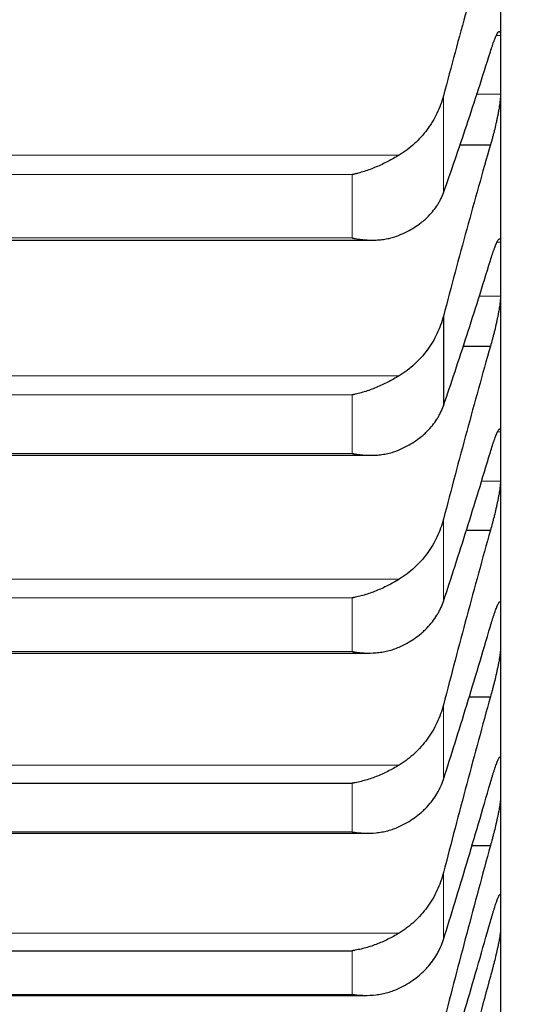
# Model space of a CAD drawing. Header units: inches. Extents: x 0 to 20790, y -12 to 14700.
# Tile 316 of 358: x 13671 to 13698, y 9196 to 9249. Entities that reach past the tile are written whole.
import ezdxf

# ---------------------------------------------------------------- set-up
doc = ezdxf.new("R2010")
doc.units = ezdxf.units.IN
doc.layers.add('1', color=7, linetype='Continuous', true_color=0xffffff)
doc.layers.add('254', color=7, linetype='Continuous', true_color=0xffffff)
doc.styles.add('latin_extended', font='simplex.shx')
doc.dimstyles.get("Standard").update_dxf_attribs({"dimtxt": 0.18, "dimasz": 0.18, "dimexe": 0.18, "dimexo": 0.0625, "dimgap": 0.09, "dimtad": 0, "dimtih": 1, "dimtoh": 1, "dimdec": 4, "dimzin": 0, "dimdsep": 46, "dimtxsty": 'Standard', "dimcen": 0.09, "dimadec": 0, "dimazin": 0, "dimtfac": 1, "dimtdec": 4, "dimtofl": 0, "dimtmove": 0, "dimatfit": 3, "dimfxl": 1, "dimtolj": 1, "dimtzin": 0, "dimarcsym": 0})

# ---------------------------------------------------------------- blocks, each defined once
blk = doc.blocks.new('_U5')
at = {"layer": '254', "color": 3, "linetype": 'Continuous', "lineweight": 13, "transparency": 16777216}
for p, q in [((13696.744, 9764.754), (13696.744, 7981.754)), ((13946.744, 9514.754), (13946.744, 7981.754)), ((13696.744, 8016.754), (12708.282, 8016.754)), ((13574.244, 8016.754), (13451.744, 8016.754)), ((13946.744, 8016.754), (13696.744, 8016.754)), ((14069.244, 8016.754), (14191.744, 8016.754))]:
    blk.add_line(p, q, dxfattribs=at)
at = {"layer": '254', "color": 3, "transparency": 16777216}
for points in [[(13574.244, 7996.337), (13574.244, 8037.17), (13696.744, 8016.754)], [(14069.244, 8037.17), (14069.244, 7996.337), (13946.744, 8016.754)]]:
    blk.add_solid(points, dxfattribs=at)
at = {"layer": 'Defpoints', "color": 0, "transparency": 16777216}
for p in [(13696.744, 9799.754), (13946.744, 9549.754), (13696.744, 8016.754)]:
    blk.add_point(p, dxfattribs=at)
at = {"layer": '254', "color": 2, "lineweight": 13, "transparency": 16777216, "insert": (12769.532, 8200.504), "char_height": 122.5, "attachment_point": 1, "style": 'latin_extended'}
blk.add_mtext('\\A1;250', dxfattribs=at)
blk = doc.blocks.new('_U6')
at = {"layer": '254', "color": 3, "linetype": 'Continuous', "lineweight": 13, "transparency": 16777216}
for p, q in [((13536.744, 9764.754), (13536.744, 8261.754)), ((13696.744, 9764.754), (13696.744, 8261.754)), ((13536.744, 8296.754), (12469.244, 8296.754)), ((13414.244, 8296.754), (13291.744, 8296.754)), ((13536.744, 8296.754), (13696.744, 8296.754)), ((13819.244, 8296.754), (13941.744, 8296.754))]:
    blk.add_line(p, q, dxfattribs=at)
at = {"layer": '254', "color": 3, "transparency": 16777216}
for points in [[(13414.244, 8276.337), (13414.244, 8317.17), (13536.744, 8296.754)], [(13819.244, 8317.17), (13819.244, 8276.337), (13696.744, 8296.754)]]:
    blk.add_solid(points, dxfattribs=at)
at = {"layer": 'Defpoints', "color": 0, "transparency": 16777216}
for p in [(13536.744, 9799.754), (13696.744, 9799.754), (13696.744, 8296.754)]:
    blk.add_point(p, dxfattribs=at)
at = {"layer": '254', "color": 2, "lineweight": 13, "transparency": 16777216, "insert": (12530.494, 8684.67), "char_height": 122.5, "attachment_point": 1, "style": 'latin_extended'}
blk.add_mtext('\\A1;\\C2;Flywheel\\P\\C2;90-240', dxfattribs=at)

msp = doc.modelspace()

# ---------------------------------------------------------------- linework, layer by layer
at = {"layer": '1', "color": 2, "linetype": 'Continuous', "lineweight": 25}
for p, q in [((13696.744, 9257.858), (13696.744, 9246.157)), ((13696.744, 9246.157), (13696.744, 9235.342)), ((13694.564, 9241.926), (13696.206, 9241.926)), ((13651.537, 9236.881), (13689.925, 9236.881)), ((13696.744, 9235.342), (13696.744, 9225.432)), ((13693.717, 9232.864), (13693.717, 9228.116)), ((13694.739, 9231.273), (13696.206, 9231.273)), ((13651.625, 9225.494), (13689.837, 9225.494)), ((13696.744, 9225.432), (13696.744, 9216.441)), ((13694.904, 9221.53), (13696.206, 9221.53)), ((13696.744, 9216.441), (13696.744, 9208.384)), ((13651.713, 9215.025), (13689.749, 9215.025)), ((13695.06, 9212.714), (13696.206, 9212.714)), ((13696.744, 9208.384), (13696.744, 9201.275)), ((13652.6, 9208.135), (13688.888, 9208.135)), ((13651.801, 9205.491), (13689.661, 9205.491)), ((13695.21, 9204.837), (13696.206, 9204.837)), ((13696.744, 9201.275), (13696.744, 9195.123)), ((13652.6, 9199.27), (13688.888, 9199.27)), ((13651.889, 9196.907), (13689.574, 9196.907))]:
    msp.add_line(p, q, dxfattribs=at)
at = {"layer": '1', "color": 110, "linetype": 'Continuous', "lineweight": 13}
for p, q in [((13696.523, 9247.714), (13696.741, 9247.714)), ((13693.717, 9244.523), (13693.717, 9239.386)), ((13695.455, 9244.6), (13696.741, 9244.6)), ((13650.112, 9241.382), (13691.375, 9241.382)), ((13652.6, 9240.35), (13688.888, 9240.35)), ((13688.888, 9240.35), (13688.888, 9236.996)), ((13652.6, 9236.996), (13688.888, 9236.996)), ((13696.553, 9236.776), (13696.741, 9236.776)), ((13695.592, 9233.909), (13696.741, 9233.909)), ((13650.112, 9229.702), (13691.375, 9229.702)), ((13652.6, 9228.692), (13688.888, 9228.692)), ((13688.888, 9228.692), (13688.888, 9225.591)), ((13696.591, 9226.739), (13696.741, 9226.739)), ((13652.6, 9225.591), (13688.888, 9225.591)), ((13695.72, 9224.125), (13696.741, 9224.125)), ((13693.717, 9222.113), (13693.717, 9217.762)), ((13650.112, 9218.934), (13691.375, 9218.934)), ((13652.6, 9217.947), (13688.888, 9217.947)), ((13688.888, 9217.947), (13688.888, 9215.106)), ((13652.6, 9215.106), (13688.888, 9215.106)), ((13693.717, 9212.287), (13693.717, 9208.34)), ((13650.112, 9209.097), (13691.375, 9209.097)), ((13688.888, 9208.135), (13688.888, 9205.557)), ((13652.6, 9205.557), (13688.888, 9205.557)), ((13693.717, 9203.402), (13693.717, 9199.865)), ((13650.112, 9200.206), (13691.375, 9200.206)), ((13688.888, 9199.27), (13688.888, 9196.96)), ((13652.6, 9196.96), (13688.888, 9196.96))]:
    msp.add_line(p, q, dxfattribs=at)
at = {"layer": '1', "color": 2, "linetype": 'Continuous', "lineweight": 25}
for points in [[(13696.206, 9253.472), (13695.995, 9252.753), (13695.575, 9251.301), (13694.95, 9249.083), (13694.331, 9246.826), (13693.921, 9245.295), (13693.717, 9244.523)], [(13696.741, 9247.714), (13696.743, 9247.195), (13696.744, 9246.676), (13696.744, 9246.157)], [(13693.717, 9239.386), (13693.921, 9239.96), (13694.331, 9241.132), (13694.95, 9242.963), (13695.575, 9244.866), (13695.995, 9246.182), (13696.206, 9246.853)], [(13696.744, 9246.157), (13696.744, 9245.638), (13696.743, 9245.119), (13696.741, 9244.6)], [(13696.206, 9241.926), (13695.995, 9241.194), (13695.575, 9239.719), (13694.95, 9237.47), (13694.331, 9235.188), (13693.921, 9233.643), (13693.717, 9232.864)], [(13696.741, 9236.776), (13696.743, 9236.298), (13696.744, 9235.82), (13696.744, 9235.342)], [(13693.717, 9228.116), (13693.921, 9228.711), (13694.331, 9229.925), (13694.95, 9231.814), (13695.575, 9233.771), (13695.995, 9235.121), (13696.206, 9235.808)], [(13696.744, 9235.342), (13696.744, 9234.865), (13696.743, 9234.387), (13696.741, 9233.909)], [(13696.206, 9231.273), (13695.995, 9230.53), (13695.575, 9229.033), (13694.95, 9226.758), (13694.331, 9224.453), (13693.921, 9222.897), (13693.717, 9222.113)], [(13696.741, 9226.739), (13696.743, 9226.303), (13696.744, 9225.868), (13696.744, 9225.432)], [(13693.717, 9217.762), (13693.921, 9218.378), (13694.331, 9219.631), (13694.95, 9221.575), (13695.575, 9223.583), (13695.995, 9224.965), (13696.206, 9225.666)], [(13696.744, 9225.432), (13696.744, 9224.996), (13696.743, 9224.56), (13696.741, 9224.125)], [(13696.206, 9221.53), (13695.995, 9220.777), (13695.575, 9219.262), (13694.95, 9216.964), (13694.331, 9214.64), (13693.921, 9213.074), (13693.717, 9212.287)], [(13696.741, 9217.62), (13696.743, 9217.227), (13696.744, 9216.834), (13696.744, 9216.441)], [(13693.717, 9208.34), (13693.921, 9208.975), (13694.331, 9210.265), (13694.95, 9212.261), (13695.575, 9214.317), (13695.995, 9215.728), (13696.206, 9216.444)], [(13696.744, 9216.441), (13696.744, 9216.048), (13696.743, 9215.655), (13696.741, 9215.262)], [(13696.206, 9212.714), (13695.995, 9211.951), (13695.575, 9210.42), (13694.95, 9208.103), (13694.331, 9205.764), (13693.921, 9204.192), (13693.717, 9203.402)], [(13696.741, 9209.433), (13696.743, 9209.084), (13696.744, 9208.734), (13696.744, 9208.384)], [(13696.744, 9208.384), (13696.744, 9208.035), (13696.743, 9207.685), (13696.741, 9207.335)], [(13693.717, 9199.865), (13693.921, 9200.518), (13694.331, 9201.844), (13694.95, 9203.889), (13695.575, 9205.99), (13695.995, 9207.427), (13696.206, 9208.156)], [(13696.206, 9204.837), (13695.995, 9204.067), (13695.575, 9202.522), (13694.95, 9200.189), (13694.331, 9197.84), (13693.921, 9196.263), (13693.717, 9195.472)], [(13696.741, 9202.192), (13696.743, 9201.886), (13696.744, 9201.58), (13696.744, 9201.275)], [(13696.744, 9201.275), (13696.744, 9200.969), (13696.743, 9200.663), (13696.741, 9200.357)], [(13693.717, 9192.35), (13693.921, 9193.021), (13694.331, 9194.38), (13694.95, 9196.47), (13695.575, 9198.612), (13695.995, 9200.075), (13696.206, 9200.815)], [(13696.206, 9197.913), (13695.995, 9197.137), (13695.575, 9195.581), (13694.95, 9193.235), (13694.331, 9190.879), (13693.921, 9189.3), (13693.717, 9188.509)]]:
    msp.add_open_spline(points, degree=3, dxfattribs=at)
for points, knots in [([(13696.206, 9246.853), (13696.241, 9246.967), (13696.275, 9247.074), (13696.325, 9247.224), (13696.342, 9247.272), (13696.366, 9247.342), (13696.375, 9247.364), (13696.391, 9247.409), (13696.399, 9247.43), (13696.439, 9247.535), (13696.47, 9247.609), (13696.513, 9247.704), (13696.527, 9247.733), (13696.547, 9247.772), (13696.554, 9247.785), (13696.567, 9247.808), (13696.574, 9247.819), (13696.605, 9247.87), (13696.627, 9247.899), (13696.652, 9247.92), (13696.657, 9247.923), (13696.666, 9247.928), (13696.671, 9247.929), (13696.683, 9247.932), (13696.691, 9247.931), (13696.712, 9247.916), (13696.723, 9247.894), (13696.732, 9247.85), (13696.733, 9247.84), (13696.736, 9247.819), (13696.737, 9247.808), (13696.74, 9247.771), (13696.741, 9247.744), (13696.741, 9247.714)], [0, 0, 0, 0, 0.125, 0.125, 0.1875, 0.1875, 0.21875, 0.21875, 0.25, 0.25, 0.375, 0.375, 0.4375, 0.4375, 0.46875, 0.46875, 0.5, 0.5, 0.625, 0.625, 0.65625, 0.65625, 0.6875, 0.6875, 0.75, 0.75, 0.875, 0.875, 0.90625, 0.90625, 0.9375, 0.9375, 1, 1, 1, 1]), ([(13693.717, 9244.523), (13693.675, 9244.362), (13693.625, 9244.204), (13693.51, 9243.893), (13693.381, 9243.589), (13693.224, 9243.296), (13693.094, 9243.081), (13693.049, 9243.01), (13692.979, 9242.905), (13692.955, 9242.87), (13692.907, 9242.802), (13692.882, 9242.767), (13692.757, 9242.599), (13692.546, 9242.34), (13692.311, 9242.103), (13692.064, 9241.876), (13691.934, 9241.769), (13691.764, 9241.641), (13691.73, 9241.616), (13691.661, 9241.567), (13691.556, 9241.494), (13691.448, 9241.426), (13691.375, 9241.382)], [0, 0, 0, 0, 0.125, 0.125, 0.25, 0.375, 0.375, 0.4375, 0.4375, 0.46875, 0.46875, 0.5, 0.5, 0.625, 0.75, 0.75, 0.875, 0.875, 0.90625, 0.90625, 0.9375, 1, 1, 1, 1]), ([(13696.741, 9244.6), (13696.741, 9244.569), (13696.739, 9244.503), (13696.731, 9244.389), (13696.722, 9244.302), (13696.714, 9244.233), (13696.711, 9244.209), (13696.705, 9244.161), (13696.702, 9244.136), (13696.684, 9244.011), (13696.668, 9243.903), (13696.643, 9243.76), (13696.638, 9243.731), (13696.63, 9243.687), (13696.627, 9243.672), (13696.621, 9243.642), (13696.607, 9243.567), (13696.581, 9243.43), (13696.555, 9243.305), (13696.528, 9243.179), (13696.514, 9243.115), (13696.47, 9242.921), (13696.439, 9242.792), (13696.392, 9242.601), (13696.376, 9242.537), (13696.351, 9242.442), (13696.342, 9242.41), (13696.326, 9242.347), (13696.317, 9242.316), (13696.275, 9242.161), (13696.241, 9242.042), (13696.206, 9241.926)], [0, 0, 0, 0, 0.0625, 0.125, 0.1875, 0.1875, 0.21875, 0.21875, 0.25, 0.25, 0.375, 0.375, 0.40625, 0.40625, 0.421875, 0.421875, 0.4375, 0.5, 0.5625, 0.5625, 0.625, 0.625, 0.75, 0.75, 0.8125, 0.8125, 0.84375, 0.84375, 0.875, 0.875, 1, 1, 1, 1]), ([(13691.375, 9241.382), (13691.276, 9241.322), (13691.175, 9241.264), (13690.974, 9241.151), (13690.873, 9241.096), (13690.669, 9240.991), (13690.566, 9240.941), (13690.36, 9240.844), (13690.256, 9240.797), (13690.046, 9240.709), (13689.941, 9240.667), (13689.731, 9240.59), (13689.626, 9240.553), (13689.416, 9240.486), (13689.311, 9240.455), (13689.152, 9240.413), (13689.073, 9240.392), (13688.981, 9240.371), (13688.934, 9240.36), (13688.914, 9240.356), (13688.901, 9240.353), (13688.894, 9240.352), (13688.888, 9240.35)], [0, 0, 0, 0, 0.125, 0.125, 0.25, 0.25, 0.375, 0.375, 0.5, 0.5, 0.625, 0.625, 0.75, 0.75, 0.875, 0.875, 0.9375, 0.96875, 0.984375, 0.992188, 0.992188, 1, 1, 1, 1]), ([(13691.375, 9237.144), (13691.521, 9237.204), (13691.661, 9237.269), (13691.93, 9237.408), (13692.188, 9237.556), (13692.424, 9237.722), (13692.565, 9237.831), (13692.592, 9237.853), (13692.647, 9237.898), (13692.674, 9237.921), (13692.755, 9237.99), (13692.806, 9238.037), (13692.956, 9238.181), (13693.049, 9238.279), (13693.22, 9238.484), (13693.299, 9238.589), (13693.407, 9238.752), (13693.442, 9238.807), (13693.491, 9238.891), (13693.506, 9238.919), (13693.537, 9238.976), (13693.552, 9239.004), (13693.625, 9239.148), (13693.675, 9239.266), (13693.717, 9239.386)], [0, 0, 0, 0, 0.125, 0.125, 0.25, 0.375, 0.375, 0.40625, 0.40625, 0.4375, 0.4375, 0.5, 0.5, 0.625, 0.625, 0.75, 0.75, 0.8125, 0.8125, 0.84375, 0.84375, 0.875, 0.875, 1, 1, 1, 1]), ([(13688.888, 9236.996), (13688.891, 9236.995), (13688.894, 9236.994), (13688.901, 9236.993), (13688.904, 9236.992), (13688.914, 9236.99), (13688.934, 9236.986), (13688.981, 9236.977), (13689.073, 9236.96), (13689.152, 9236.947), (13689.31, 9236.923), (13689.415, 9236.91), (13689.729, 9236.882), (13689.937, 9236.876), (13690.248, 9236.889), (13690.352, 9236.897), (13690.507, 9236.916), (13690.559, 9236.923), (13690.663, 9236.94), (13690.715, 9236.949), (13690.87, 9236.981), (13690.972, 9237.006), (13691.175, 9237.067), (13691.275, 9237.103), (13691.375, 9237.144)], [0, 0, 0, 0, 0.003906, 0.003906, 0.007813, 0.007813, 0.015625, 0.03125, 0.0625, 0.125, 0.125, 0.25, 0.25, 0.5, 0.5, 0.625, 0.625, 0.6875, 0.6875, 0.75, 0.75, 0.875, 0.875, 1, 1, 1, 1]), ([(13696.206, 9235.808), (13696.241, 9235.925), (13696.275, 9236.035), (13696.325, 9236.189), (13696.342, 9236.239), (13696.366, 9236.311), (13696.375, 9236.334), (13696.391, 9236.38), (13696.399, 9236.403), (13696.439, 9236.513), (13696.47, 9236.59), (13696.513, 9236.692), (13696.527, 9236.723), (13696.547, 9236.767), (13696.554, 9236.78), (13696.567, 9236.806), (13696.574, 9236.818), (13696.605, 9236.876), (13696.627, 9236.909), (13696.652, 9236.936), (13696.657, 9236.941), (13696.666, 9236.948), (13696.671, 9236.951), (13696.683, 9236.958), (13696.691, 9236.959), (13696.712, 9236.953), (13696.723, 9236.936), (13696.732, 9236.898), (13696.733, 9236.889), (13696.736, 9236.871), (13696.737, 9236.861), (13696.74, 9236.828), (13696.741, 9236.804), (13696.741, 9236.776)], [0, 0, 0, 0, 0.125, 0.125, 0.1875, 0.1875, 0.21875, 0.21875, 0.25, 0.25, 0.375, 0.375, 0.4375, 0.4375, 0.46875, 0.46875, 0.5, 0.5, 0.625, 0.625, 0.65625, 0.65625, 0.6875, 0.6875, 0.75, 0.75, 0.875, 0.875, 0.90625, 0.90625, 0.9375, 0.9375, 1, 1, 1, 1]), ([(13696.741, 9233.909), (13696.741, 9233.881), (13696.739, 9233.82), (13696.731, 9233.712), (13696.722, 9233.629), (13696.714, 9233.563), (13696.711, 9233.54), (13696.705, 9233.493), (13696.702, 9233.47), (13696.684, 9233.349), (13696.668, 9233.244), (13696.643, 9233.104), (13696.638, 9233.076), (13696.63, 9233.032), (13696.627, 9233.018), (13696.621, 9232.989), (13696.607, 9232.915), (13696.581, 9232.78), (13696.555, 9232.657), (13696.528, 9232.532), (13696.514, 9232.468), (13696.47, 9232.275), (13696.439, 9232.147), (13696.392, 9231.955), (13696.376, 9231.891), (13696.351, 9231.796), (13696.342, 9231.764), (13696.326, 9231.7), (13696.317, 9231.669), (13696.275, 9231.512), (13696.241, 9231.391), (13696.206, 9231.273)], [0, 0, 0, 0, 0.0625, 0.125, 0.1875, 0.1875, 0.21875, 0.21875, 0.25, 0.25, 0.375, 0.375, 0.40625, 0.40625, 0.421875, 0.421875, 0.4375, 0.5, 0.5625, 0.5625, 0.625, 0.625, 0.75, 0.75, 0.8125, 0.8125, 0.84375, 0.84375, 0.875, 0.875, 1, 1, 1, 1]), ([(13693.717, 9232.864), (13693.675, 9232.702), (13693.625, 9232.542), (13693.51, 9232.229), (13693.381, 9231.922), (13693.224, 9231.628), (13693.094, 9231.411), (13693.049, 9231.34), (13692.979, 9231.234), (13692.955, 9231.199), (13692.907, 9231.13), (13692.882, 9231.096), (13692.757, 9230.926), (13692.546, 9230.665), (13692.311, 9230.426), (13692.064, 9230.199), (13691.934, 9230.091), (13691.764, 9229.963), (13691.73, 9229.937), (13691.661, 9229.888), (13691.556, 9229.815), (13691.448, 9229.746), (13691.375, 9229.702)], [0, 0, 0, 0, 0.125, 0.125, 0.25, 0.375, 0.375, 0.4375, 0.4375, 0.46875, 0.46875, 0.5, 0.5, 0.625, 0.75, 0.75, 0.875, 0.875, 0.90625, 0.90625, 0.9375, 1, 1, 1, 1]), ([(13691.375, 9229.702), (13691.276, 9229.641), (13691.175, 9229.583), (13690.974, 9229.47), (13690.873, 9229.416), (13690.669, 9229.312), (13690.566, 9229.262), (13690.36, 9229.166), (13690.256, 9229.121), (13690.046, 9229.035), (13689.941, 9228.994), (13689.731, 9228.919), (13689.626, 9228.884), (13689.416, 9228.819), (13689.311, 9228.79), (13689.152, 9228.75), (13689.073, 9228.731), (13688.981, 9228.711), (13688.934, 9228.701), (13688.914, 9228.697), (13688.901, 9228.694), (13688.894, 9228.693), (13688.888, 9228.692)], [0, 0, 0, 0, 0.125, 0.125, 0.25, 0.25, 0.375, 0.375, 0.5, 0.5, 0.625, 0.625, 0.75, 0.75, 0.875, 0.875, 0.9375, 0.96875, 0.984375, 0.992188, 0.992188, 1, 1, 1, 1]), ([(13691.375, 9225.785), (13691.521, 9225.848), (13691.661, 9225.915), (13691.93, 9226.06), (13692.188, 9226.214), (13692.424, 9226.387), (13692.565, 9226.501), (13692.592, 9226.524), (13692.647, 9226.571), (13692.674, 9226.595), (13692.755, 9226.667), (13692.806, 9226.715), (13692.956, 9226.865), (13693.049, 9226.967), (13693.22, 9227.179), (13693.299, 9227.289), (13693.407, 9227.458), (13693.442, 9227.515), (13693.491, 9227.602), (13693.506, 9227.632), (13693.537, 9227.691), (13693.552, 9227.72), (13693.625, 9227.87), (13693.675, 9227.992), (13693.717, 9228.116)], [0, 0, 0, 0, 0.125, 0.125, 0.25, 0.375, 0.375, 0.40625, 0.40625, 0.4375, 0.4375, 0.5, 0.5, 0.625, 0.625, 0.75, 0.75, 0.8125, 0.8125, 0.84375, 0.84375, 0.875, 0.875, 1, 1, 1, 1]), ([(13696.206, 9225.666), (13696.241, 9225.785), (13696.275, 9225.897), (13696.325, 9226.056), (13696.342, 9226.108), (13696.366, 9226.182), (13696.375, 9226.206), (13696.391, 9226.254), (13696.399, 9226.278), (13696.439, 9226.392), (13696.47, 9226.474), (13696.513, 9226.582), (13696.527, 9226.616), (13696.547, 9226.662), (13696.554, 9226.677), (13696.567, 9226.706), (13696.574, 9226.719), (13696.605, 9226.782), (13696.627, 9226.821), (13696.652, 9226.854), (13696.657, 9226.86), (13696.666, 9226.87), (13696.671, 9226.875), (13696.683, 9226.885), (13696.691, 9226.889), (13696.712, 9226.89), (13696.723, 9226.878), (13696.732, 9226.847), (13696.733, 9226.84), (13696.736, 9226.824), (13696.737, 9226.815), (13696.74, 9226.787), (13696.741, 9226.764), (13696.741, 9226.739)], [0, 0, 0, 0, 0.125, 0.125, 0.1875, 0.1875, 0.21875, 0.21875, 0.25, 0.25, 0.375, 0.375, 0.4375, 0.4375, 0.46875, 0.46875, 0.5, 0.5, 0.625, 0.625, 0.65625, 0.65625, 0.6875, 0.6875, 0.75, 0.75, 0.875, 0.875, 0.90625, 0.90625, 0.9375, 0.9375, 1, 1, 1, 1]), ([(13688.888, 9225.591), (13688.891, 9225.591), (13688.894, 9225.59), (13688.901, 9225.589), (13688.904, 9225.588), (13688.914, 9225.586), (13688.934, 9225.582), (13688.981, 9225.574), (13689.073, 9225.558), (13689.152, 9225.546), (13689.31, 9225.525), (13689.415, 9225.514), (13689.729, 9225.492), (13689.937, 9225.49), (13690.248, 9225.509), (13690.352, 9225.519), (13690.507, 9225.541), (13690.559, 9225.549), (13690.663, 9225.567), (13690.715, 9225.578), (13690.87, 9225.612), (13690.972, 9225.64), (13691.175, 9225.705), (13691.275, 9225.742), (13691.375, 9225.785)], [0, 0, 0, 0, 0.003906, 0.003906, 0.007813, 0.007813, 0.015625, 0.03125, 0.0625, 0.125, 0.125, 0.25, 0.25, 0.5, 0.5, 0.625, 0.625, 0.6875, 0.6875, 0.75, 0.75, 0.875, 0.875, 1, 1, 1, 1]), ([(13696.741, 9224.125), (13696.741, 9224.099), (13696.739, 9224.043), (13696.731, 9223.941), (13696.722, 9223.863), (13696.714, 9223.799), (13696.711, 9223.778), (13696.705, 9223.733), (13696.702, 9223.71), (13696.684, 9223.594), (13696.668, 9223.492), (13696.643, 9223.356), (13696.638, 9223.328), (13696.63, 9223.286), (13696.627, 9223.272), (13696.621, 9223.243), (13696.607, 9223.171), (13696.581, 9223.039), (13696.555, 9222.917), (13696.528, 9222.793), (13696.514, 9222.73), (13696.47, 9222.538), (13696.439, 9222.411), (13696.392, 9222.219), (13696.376, 9222.155), (13696.351, 9222.059), (13696.342, 9222.027), (13696.326, 9221.963), (13696.317, 9221.931), (13696.275, 9221.773), (13696.241, 9221.65), (13696.206, 9221.53)], [0, 0, 0, 0, 0.0625, 0.125, 0.1875, 0.1875, 0.21875, 0.21875, 0.25, 0.25, 0.375, 0.375, 0.40625, 0.40625, 0.421875, 0.421875, 0.4375, 0.5, 0.5625, 0.5625, 0.625, 0.625, 0.75, 0.75, 0.8125, 0.8125, 0.84375, 0.84375, 0.875, 0.875, 1, 1, 1, 1]), ([(13693.717, 9222.113), (13693.675, 9221.949), (13693.625, 9221.789), (13693.51, 9221.474), (13693.381, 9221.165), (13693.224, 9220.869), (13693.094, 9220.652), (13693.049, 9220.58), (13692.979, 9220.474), (13692.955, 9220.438), (13692.907, 9220.369), (13692.882, 9220.334), (13692.757, 9220.164), (13692.546, 9219.902), (13692.311, 9219.662), (13692.064, 9219.434), (13691.934, 9219.325), (13691.764, 9219.196), (13691.73, 9219.171), (13691.661, 9219.121), (13691.556, 9219.048), (13691.448, 9218.979), (13691.375, 9218.934)], [0, 0, 0, 0, 0.125, 0.125, 0.25, 0.375, 0.375, 0.4375, 0.4375, 0.46875, 0.46875, 0.5, 0.5, 0.625, 0.75, 0.75, 0.875, 0.875, 0.90625, 0.90625, 0.9375, 1, 1, 1, 1]), ([(13691.375, 9218.934), (13691.276, 9218.874), (13691.175, 9218.815), (13690.974, 9218.703), (13690.873, 9218.649), (13690.669, 9218.546), (13690.566, 9218.497), (13690.36, 9218.403), (13690.256, 9218.359), (13690.046, 9218.274), (13689.941, 9218.235), (13689.731, 9218.162), (13689.626, 9218.129), (13689.416, 9218.067), (13689.311, 9218.039), (13689.152, 9218.001), (13689.073, 9217.983), (13688.981, 9217.965), (13688.934, 9217.956), (13688.914, 9217.952), (13688.901, 9217.95), (13688.894, 9217.948), (13688.888, 9217.947)], [0, 0, 0, 0, 0.125, 0.125, 0.25, 0.25, 0.375, 0.375, 0.5, 0.5, 0.625, 0.625, 0.75, 0.75, 0.875, 0.875, 0.9375, 0.96875, 0.984375, 0.992188, 0.992188, 1, 1, 1, 1]), ([(13691.375, 9215.345), (13691.521, 9215.41), (13691.661, 9215.48), (13691.93, 9215.631), (13692.188, 9215.791), (13692.424, 9215.97), (13692.565, 9216.089), (13692.592, 9216.113), (13692.647, 9216.161), (13692.674, 9216.186), (13692.755, 9216.26), (13692.806, 9216.311), (13692.956, 9216.466), (13693.049, 9216.572), (13693.22, 9216.792), (13693.299, 9216.905), (13693.407, 9217.081), (13693.442, 9217.14), (13693.491, 9217.23), (13693.506, 9217.261), (13693.537, 9217.322), (13693.552, 9217.353), (13693.625, 9217.507), (13693.675, 9217.633), (13693.717, 9217.762)], [0, 0, 0, 0, 0.125, 0.125, 0.25, 0.375, 0.375, 0.40625, 0.40625, 0.4375, 0.4375, 0.5, 0.5, 0.625, 0.625, 0.75, 0.75, 0.8125, 0.8125, 0.84375, 0.84375, 0.875, 0.875, 1, 1, 1, 1]), ([(13696.206, 9216.444), (13696.241, 9216.565), (13696.275, 9216.679), (13696.325, 9216.842), (13696.342, 9216.895), (13696.366, 9216.972), (13696.375, 9216.997), (13696.391, 9217.047), (13696.399, 9217.071), (13696.439, 9217.19), (13696.47, 9217.276), (13696.513, 9217.39), (13696.527, 9217.426), (13696.547, 9217.476), (13696.554, 9217.492), (13696.567, 9217.523), (13696.574, 9217.537), (13696.605, 9217.606), (13696.627, 9217.65), (13696.652, 9217.69), (13696.657, 9217.697), (13696.666, 9217.71), (13696.671, 9217.715), (13696.683, 9217.73), (13696.691, 9217.736), (13696.712, 9217.745), (13696.723, 9217.739), (13696.732, 9217.714), (13696.733, 9217.708), (13696.736, 9217.695), (13696.737, 9217.687), (13696.74, 9217.663), (13696.741, 9217.643), (13696.741, 9217.62)], [0, 0, 0, 0, 0.125, 0.125, 0.1875, 0.1875, 0.21875, 0.21875, 0.25, 0.25, 0.375, 0.375, 0.4375, 0.4375, 0.46875, 0.46875, 0.5, 0.5, 0.625, 0.625, 0.65625, 0.65625, 0.6875, 0.6875, 0.75, 0.75, 0.875, 0.875, 0.90625, 0.90625, 0.9375, 0.9375, 1, 1, 1, 1]), ([(13688.888, 9215.106), (13688.891, 9215.105), (13688.894, 9215.105), (13688.901, 9215.104), (13688.904, 9215.103), (13688.914, 9215.101), (13688.934, 9215.098), (13688.981, 9215.09), (13689.073, 9215.076), (13689.152, 9215.066), (13689.31, 9215.047), (13689.415, 9215.038), (13689.729, 9215.021), (13689.937, 9215.023), (13690.248, 9215.048), (13690.352, 9215.06), (13690.507, 9215.085), (13690.559, 9215.094), (13690.663, 9215.115), (13690.715, 9215.126), (13690.87, 9215.163), (13690.972, 9215.193), (13691.175, 9215.261), (13691.275, 9215.3), (13691.375, 9215.345)], [0, 0, 0, 0, 0.003906, 0.003906, 0.007812, 0.007812, 0.015625, 0.03125, 0.0625, 0.125, 0.125, 0.25, 0.25, 0.5, 0.5, 0.625, 0.625, 0.6875, 0.6875, 0.75, 0.75, 0.875, 0.875, 1, 1, 1, 1]), ([(13696.741, 9215.262), (13696.741, 9215.239), (13696.739, 9215.187), (13696.731, 9215.093), (13696.722, 9215.018), (13696.714, 9214.958), (13696.711, 9214.938), (13696.705, 9214.895), (13696.702, 9214.873), (13696.684, 9214.761), (13696.668, 9214.664), (13696.643, 9214.531), (13696.638, 9214.504), (13696.63, 9214.463), (13696.627, 9214.449), (13696.621, 9214.421), (13696.607, 9214.35), (13696.581, 9214.221), (13696.555, 9214.101), (13696.528, 9213.978), (13696.514, 9213.916), (13696.47, 9213.726), (13696.439, 9213.599), (13696.392, 9213.407), (13696.376, 9213.343), (13696.351, 9213.247), (13696.342, 9213.215), (13696.326, 9213.15), (13696.317, 9213.118), (13696.275, 9212.96), (13696.241, 9212.835), (13696.206, 9212.714)], [0, 0, 0, 0, 0.0625, 0.125, 0.1875, 0.1875, 0.21875, 0.21875, 0.25, 0.25, 0.375, 0.375, 0.40625, 0.40625, 0.421875, 0.421875, 0.4375, 0.5, 0.5625, 0.5625, 0.625, 0.625, 0.75, 0.75, 0.8125, 0.8125, 0.84375, 0.84375, 0.875, 0.875, 1, 1, 1, 1]), ([(13693.717, 9212.287), (13693.675, 9212.123), (13693.625, 9211.961), (13693.51, 9211.645), (13693.381, 9211.335), (13693.224, 9211.038), (13693.094, 9210.819), (13693.049, 9210.747), (13692.979, 9210.641), (13692.955, 9210.605), (13692.907, 9210.536), (13692.882, 9210.501), (13692.757, 9210.33), (13692.546, 9210.067), (13692.311, 9209.827), (13692.064, 9209.598), (13691.934, 9209.489), (13691.764, 9209.36), (13691.73, 9209.334), (13691.661, 9209.285), (13691.556, 9209.211), (13691.448, 9209.142), (13691.375, 9209.097)], [0, 0, 0, 0, 0.125, 0.125, 0.25, 0.375, 0.375, 0.4375, 0.4375, 0.46875, 0.46875, 0.5, 0.5, 0.625, 0.75, 0.75, 0.875, 0.875, 0.90625, 0.90625, 0.9375, 1, 1, 1, 1]), ([(13696.206, 9208.156), (13696.241, 9208.278), (13696.275, 9208.395), (13696.325, 9208.562), (13696.342, 9208.616), (13696.366, 9208.695), (13696.375, 9208.721), (13696.391, 9208.772), (13696.399, 9208.798), (13696.439, 9208.921), (13696.47, 9209.01), (13696.513, 9209.131), (13696.527, 9209.168), (13696.547, 9209.222), (13696.554, 9209.239), (13696.567, 9209.272), (13696.574, 9209.288), (13696.605, 9209.363), (13696.627, 9209.411), (13696.652, 9209.457), (13696.657, 9209.466), (13696.666, 9209.481), (13696.671, 9209.488), (13696.683, 9209.506), (13696.691, 9209.515), (13696.712, 9209.532), (13696.723, 9209.531), (13696.732, 9209.513), (13696.733, 9209.508), (13696.736, 9209.498), (13696.737, 9209.492), (13696.74, 9209.471), (13696.741, 9209.454), (13696.741, 9209.433)], [0, 0, 0, 0, 0.125, 0.125, 0.1875, 0.1875, 0.21875, 0.21875, 0.25, 0.25, 0.375, 0.375, 0.4375, 0.4375, 0.46875, 0.46875, 0.5, 0.5, 0.625, 0.625, 0.65625, 0.65625, 0.6875, 0.6875, 0.75, 0.75, 0.875, 0.875, 0.90625, 0.90625, 0.9375, 0.9375, 1, 1, 1, 1]), ([(13691.375, 9209.097), (13691.276, 9209.037), (13691.175, 9208.978), (13690.974, 9208.867), (13690.873, 9208.813), (13690.669, 9208.711), (13690.566, 9208.663), (13690.36, 9208.571), (13690.256, 9208.527), (13690.046, 9208.445), (13689.941, 9208.407), (13689.731, 9208.337), (13689.626, 9208.305), (13689.416, 9208.246), (13689.311, 9208.22), (13689.152, 9208.184), (13689.073, 9208.168), (13688.981, 9208.151), (13688.934, 9208.142), (13688.914, 9208.139), (13688.901, 9208.137), (13688.894, 9208.136), (13688.888, 9208.135)], [0, 0, 0, 0, 0.125, 0.125, 0.25, 0.25, 0.375, 0.375, 0.5, 0.5, 0.625, 0.625, 0.75, 0.75, 0.875, 0.875, 0.9375, 0.96875, 0.984375, 0.992188, 0.992188, 1, 1, 1, 1]), ([(13691.375, 9205.841), (13691.521, 9205.909), (13691.661, 9205.981), (13691.93, 9206.137), (13692.188, 9206.303), (13692.424, 9206.488), (13692.565, 9206.611), (13692.592, 9206.636), (13692.647, 9206.686), (13692.674, 9206.712), (13692.755, 9206.789), (13692.806, 9206.841), (13692.956, 9207.001), (13693.049, 9207.111), (13693.22, 9207.338), (13693.299, 9207.456), (13693.407, 9207.637), (13693.442, 9207.698), (13693.491, 9207.791), (13693.506, 9207.822), (13693.537, 9207.885), (13693.552, 9207.917), (13693.625, 9208.077), (13693.675, 9208.207), (13693.717, 9208.34)], [0, 0, 0, 0, 0.125, 0.125, 0.25, 0.375, 0.375, 0.40625, 0.40625, 0.4375, 0.4375, 0.5, 0.5, 0.625, 0.625, 0.75, 0.75, 0.8125, 0.8125, 0.84375, 0.84375, 0.875, 0.875, 1, 1, 1, 1]), ([(13696.741, 9207.335), (13696.741, 9207.315), (13696.739, 9207.268), (13696.731, 9207.181), (13696.722, 9207.111), (13696.714, 9207.054), (13696.711, 9207.034), (13696.705, 9206.994), (13696.702, 9206.973), (13696.684, 9206.866), (13696.668, 9206.772), (13696.643, 9206.643), (13696.638, 9206.617), (13696.63, 9206.577), (13696.627, 9206.563), (13696.621, 9206.536), (13696.607, 9206.467), (13696.581, 9206.34), (13696.555, 9206.222), (13696.528, 9206.102), (13696.514, 9206.04), (13696.47, 9205.852), (13696.439, 9205.726), (13696.392, 9205.535), (13696.376, 9205.471), (13696.351, 9205.374), (13696.342, 9205.342), (13696.326, 9205.277), (13696.317, 9205.245), (13696.275, 9205.086), (13696.241, 9204.96), (13696.206, 9204.837)], [0, 0, 0, 0, 0.0625, 0.125, 0.1875, 0.1875, 0.21875, 0.21875, 0.25, 0.25, 0.375, 0.375, 0.40625, 0.40625, 0.421875, 0.421875, 0.4375, 0.5, 0.5625, 0.5625, 0.625, 0.625, 0.75, 0.75, 0.8125, 0.8125, 0.84375, 0.84375, 0.875, 0.875, 1, 1, 1, 1]), ([(13688.888, 9205.557), (13688.891, 9205.557), (13688.894, 9205.556), (13688.901, 9205.555), (13688.904, 9205.554), (13688.914, 9205.553), (13688.934, 9205.55), (13688.981, 9205.543), (13689.073, 9205.53), (13689.152, 9205.521), (13689.31, 9205.506), (13689.415, 9205.498), (13689.729, 9205.487), (13689.937, 9205.493), (13690.248, 9205.524), (13690.352, 9205.538), (13690.507, 9205.565), (13690.559, 9205.575), (13690.663, 9205.598), (13690.715, 9205.61), (13690.87, 9205.651), (13690.972, 9205.682), (13691.175, 9205.754), (13691.275, 9205.795), (13691.375, 9205.841)], [0, 0, 0, 0, 0.003906, 0.003906, 0.007813, 0.007813, 0.015625, 0.03125, 0.0625, 0.125, 0.125, 0.25, 0.25, 0.5, 0.5, 0.625, 0.625, 0.6875, 0.6875, 0.75, 0.75, 0.875, 0.875, 1, 1, 1, 1]), ([(13693.717, 9203.402), (13693.675, 9203.237), (13693.625, 9203.075), (13693.51, 9202.758), (13693.381, 9202.447), (13693.224, 9202.149), (13693.094, 9201.93), (13693.049, 9201.858), (13692.979, 9201.751), (13692.955, 9201.716), (13692.907, 9201.646), (13692.882, 9201.611), (13692.757, 9201.44), (13692.546, 9201.177), (13692.311, 9200.936), (13692.064, 9200.707), (13691.934, 9200.598), (13691.764, 9200.469), (13691.73, 9200.443), (13691.661, 9200.393), (13691.556, 9200.32), (13691.448, 9200.251), (13691.375, 9200.206)], [0, 0, 0, 0, 0.125, 0.125, 0.25, 0.375, 0.375, 0.4375, 0.4375, 0.46875, 0.46875, 0.5, 0.5, 0.625, 0.75, 0.75, 0.875, 0.875, 0.90625, 0.90625, 0.9375, 1, 1, 1, 1]), ([(13696.206, 9200.815), (13696.241, 9200.939), (13696.275, 9201.058), (13696.325, 9201.228), (13696.342, 9201.283), (13696.366, 9201.365), (13696.375, 9201.392), (13696.391, 9201.444), (13696.399, 9201.47), (13696.439, 9201.597), (13696.47, 9201.69), (13696.513, 9201.817), (13696.527, 9201.857), (13696.547, 9201.914), (13696.554, 9201.932), (13696.567, 9201.967), (13696.574, 9201.984), (13696.605, 9202.065), (13696.627, 9202.118), (13696.652, 9202.17), (13696.657, 9202.18), (13696.666, 9202.198), (13696.671, 9202.206), (13696.683, 9202.228), (13696.691, 9202.24), (13696.712, 9202.265), (13696.723, 9202.269), (13696.732, 9202.257), (13696.733, 9202.254), (13696.736, 9202.246), (13696.737, 9202.241), (13696.74, 9202.224), (13696.741, 9202.21), (13696.741, 9202.192)], [0, 0, 0, 0, 0.125, 0.125, 0.1875, 0.1875, 0.21875, 0.21875, 0.25, 0.25, 0.375, 0.375, 0.4375, 0.4375, 0.46875, 0.46875, 0.5, 0.5, 0.625, 0.625, 0.65625, 0.65625, 0.6875, 0.6875, 0.75, 0.75, 0.875, 0.875, 0.90625, 0.90625, 0.9375, 0.9375, 1, 1, 1, 1]), ([(13691.375, 9200.206), (13691.276, 9200.145), (13691.175, 9200.087), (13690.974, 9199.976), (13690.873, 9199.923), (13690.669, 9199.823), (13690.566, 9199.775), (13690.36, 9199.685), (13690.256, 9199.643), (13690.046, 9199.563), (13689.941, 9199.526), (13689.731, 9199.459), (13689.626, 9199.428), (13689.416, 9199.372), (13689.311, 9199.348), (13689.152, 9199.315), (13689.073, 9199.3), (13688.981, 9199.284), (13688.934, 9199.277), (13688.914, 9199.273), (13688.901, 9199.271), (13688.894, 9199.271), (13688.888, 9199.27)], [0, 0, 0, 0, 0.125, 0.125, 0.25, 0.25, 0.375, 0.375, 0.5, 0.5, 0.625, 0.625, 0.75, 0.75, 0.875, 0.875, 0.9375, 0.96875, 0.984375, 0.992187, 0.992187, 1, 1, 1, 1]), ([(13696.741, 9200.357), (13696.741, 9200.34), (13696.739, 9200.298), (13696.731, 9200.217), (13696.722, 9200.152), (13696.714, 9200.099), (13696.711, 9200.08), (13696.705, 9200.042), (13696.702, 9200.022), (13696.684, 9199.92), (13696.668, 9199.829), (13696.643, 9199.705), (13696.638, 9199.68), (13696.63, 9199.64), (13696.627, 9199.627), (13696.621, 9199.601), (13696.607, 9199.534), (13696.581, 9199.41), (13696.555, 9199.294), (13696.528, 9199.176), (13696.514, 9199.115), (13696.47, 9198.93), (13696.439, 9198.804), (13696.392, 9198.614), (13696.376, 9198.55), (13696.351, 9198.453), (13696.342, 9198.421), (13696.326, 9198.357), (13696.317, 9198.324), (13696.275, 9198.164), (13696.241, 9198.038), (13696.206, 9197.913)], [0, 0, 0, 0, 0.0625, 0.125, 0.1875, 0.1875, 0.21875, 0.21875, 0.25, 0.25, 0.375, 0.375, 0.40625, 0.40625, 0.421875, 0.421875, 0.4375, 0.5, 0.5625, 0.5625, 0.625, 0.625, 0.75, 0.75, 0.8125, 0.8125, 0.84375, 0.84375, 0.875, 0.875, 1, 1, 1, 1]), ([(13691.375, 9197.288), (13691.521, 9197.358), (13691.661, 9197.433), (13691.93, 9197.594), (13692.188, 9197.765), (13692.424, 9197.957), (13692.565, 9198.083), (13692.592, 9198.109), (13692.647, 9198.161), (13692.674, 9198.187), (13692.755, 9198.267), (13692.806, 9198.321), (13692.956, 9198.486), (13693.049, 9198.599), (13693.22, 9198.834), (13693.299, 9198.954), (13693.407, 9199.141), (13693.442, 9199.204), (13693.491, 9199.3), (13693.506, 9199.332), (13693.537, 9199.397), (13693.552, 9199.43), (13693.625, 9199.594), (13693.675, 9199.728), (13693.717, 9199.865)], [0, 0, 0, 0, 0.125, 0.125, 0.25, 0.375, 0.375, 0.40625, 0.40625, 0.4375, 0.4375, 0.5, 0.5, 0.625, 0.625, 0.75, 0.75, 0.8125, 0.8125, 0.84375, 0.84375, 0.875, 0.875, 1, 1, 1, 1]), ([(13688.888, 9196.96), (13688.891, 9196.959), (13688.894, 9196.959), (13688.901, 9196.958), (13688.904, 9196.957), (13688.914, 9196.956), (13688.934, 9196.953), (13688.981, 9196.947), (13689.073, 9196.936), (13689.152, 9196.928), (13689.31, 9196.915), (13689.415, 9196.91), (13689.729, 9196.904), (13689.937, 9196.914), (13690.248, 9196.951), (13690.352, 9196.967), (13690.507, 9196.997), (13690.559, 9197.008), (13690.663, 9197.033), (13690.715, 9197.046), (13690.87, 9197.089), (13690.972, 9197.122), (13691.175, 9197.198), (13691.275, 9197.24), (13691.375, 9197.288)], [0, 0, 0, 0, 0.003906, 0.003906, 0.007812, 0.007812, 0.015625, 0.03125, 0.0625, 0.125, 0.125, 0.25, 0.25, 0.5, 0.5, 0.625, 0.625, 0.6875, 0.6875, 0.75, 0.75, 0.875, 0.875, 1, 1, 1, 1])]:
    msp.add_open_spline(points, degree=3, knots=knots, dxfattribs=at)

# ---------------------------------------------------------------- dimensions: what is measured, and where the dimension line sits
at = {"layer": '254', "color": 2, "linetype": 'Continuous', "lineweight": 13}
dim = msp.add_linear_dim(base=(13696.744, 8296.754), p1=(13536.744, 9799.754), p2=(13696.744, 9799.754), text='\\C2;Flywheel\\P\\C2;90-240', dimstyle='Standard', override={"dimscale": 35, "dimtxt": 3.5, "dimasz": 3.5, "dimexe": 1, "dimexo": 1, "dimgap": 1.75, "dimtad": 1, "dimtih": 1, "dimtoh": 0, "dimdec": 2, "dimlfac": 0.028571, "dimzin": 8, "dimdsep": 46, "dimlunit": 2, "dimpost": '', "dimtxsty": 'latin_extended', "dimsah": 1, "dimse1": 0, "dimse2": 0, "dimsd1": 0, "dimsd2": 0, "dimclrd": 3, "dimclre": 3, "dimclrt": 2, "dimtol": 0, "dimtm": -0.1, "dimtfac": 0.714286, "dimtdec": 3, "dimtofl": 1, "dimtmove": 0, "dimtzin": 8, "dimlwd": 13, "dimlwe": 13}, dxfattribs=at)
dim.commit()
dim.dimension.update_dxf_attribs({"geometry": '_U6', "text_midpoint": (12880.494, 8296.754), "dimtype": 160})
dim = msp.add_linear_dim(base=(13696.744, 8016.754), p1=(13946.744, 9549.754), p2=(13696.744, 9799.754), dimstyle='Standard', override={"dimscale": 35, "dimtxt": 3.5, "dimasz": 3.5, "dimexe": 1, "dimexo": 1, "dimgap": 1.75, "dimtad": 1, "dimtih": 1, "dimtoh": 0, "dimdec": 2, "dimlfac": 1, "dimzin": 8, "dimdsep": 46, "dimlunit": 2, "dimtxsty": 'latin_extended', "dimsah": 1, "dimse1": 0, "dimse2": 0, "dimsd1": 0, "dimsd2": 0, "dimclrd": 3, "dimclre": 3, "dimclrt": 2, "dimtol": 0, "dimtm": -0.1, "dimtfac": 0.714286, "dimtdec": 3, "dimtofl": 1, "dimtmove": 0, "dimtzin": 8, "dimlwd": 13, "dimlwe": 13}, dxfattribs=at)
dim.commit()
dim.dimension.update_dxf_attribs({"geometry": '_U5', "text_midpoint": (12927.032, 8016.754), "dimtype": 160})

doc.saveas('drawing.dxf')
